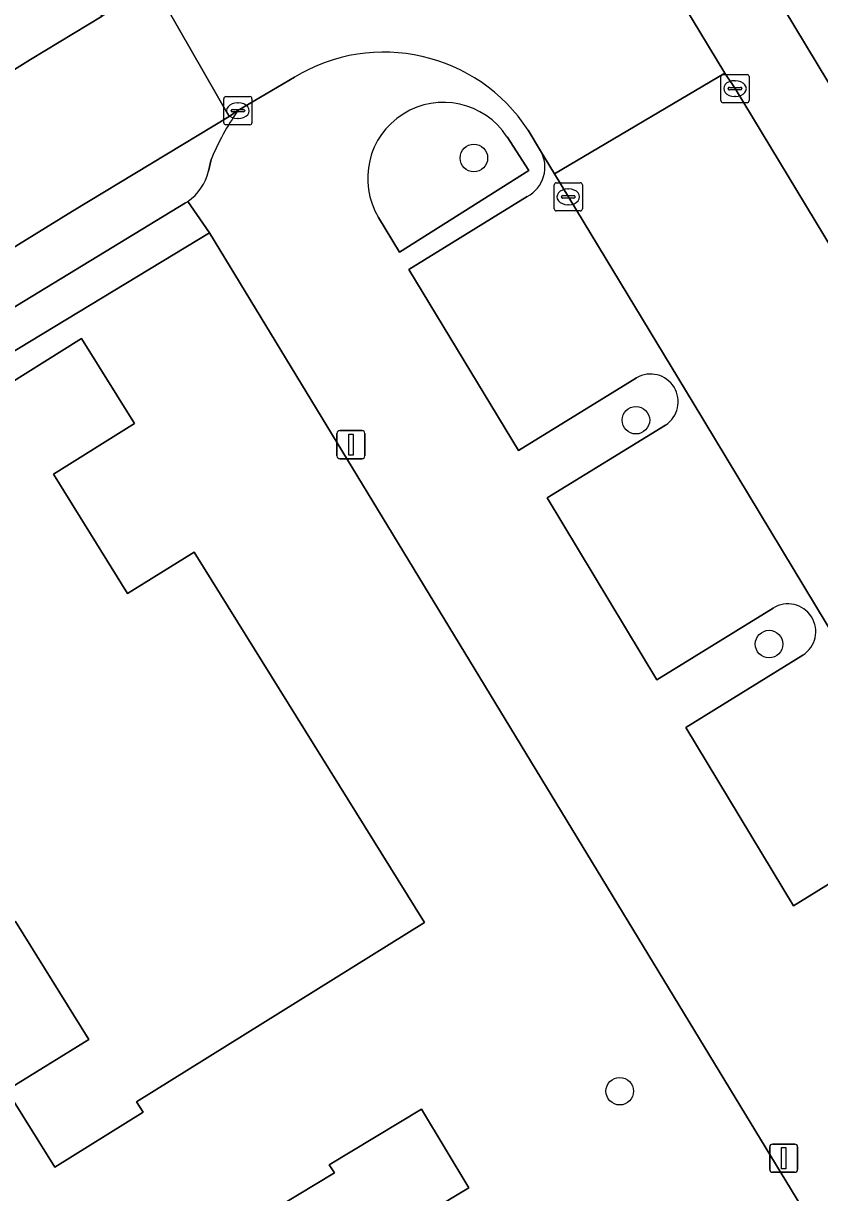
# Model space of a CAD drawing. Extents: x 159888 to 160761, y 384031 to 384750.
# Drawn here: x 160315.07 to 160343.33, y 384559.06 to 384600.57 of the extents above; entities that cross this region are included whole.
import ezdxf

# ---------------------------------------------------------------- set-up
doc = ezdxf.new("R2010")
doc.units = 0
for name, color, linetype in [('IMGEO_Boom', 7, 'Continuous'), ('IMGEO_Erf', 7, 'Continuous'), ('IMGEO_Groenvoorziening', 7, 'Continuous'), ('IMGEO_Kolk', 7, 'Continuous'), ('IMGEO_Lichtmast', 7, 'Continuous'), ('IMGEO_Pand', 7, 'Continuous'), ('IMGEO_Parkeervlak_open', 7, 'Continuous'), ('IMGEO_Rijbaan_lokaal_open', 7, 'Continuous'), ('IMGEO_Voetpad_open', 7, 'Continuous')]:
    doc.layers.add(name, color=color, linetype=linetype)

msp = doc.modelspace()

# ---------------------------------------------------------------- linework, layer by layer
at = {"layer": 'IMGEO_Boom'}
for centre in [(160331.056, 384595.788), (160336.807, 384586.479), (160341.532, 384578.531), (160336.233, 384562.658)]:
    msp.add_circle(centre, 0.489, dxfattribs=at)
at = {"layer": 'IMGEO_Erf'}
for points in [[(160365.594, 384569.857), (160362.384, 384575.21), (160359.174, 384580.564), (160355.965, 384585.916), (160352.755, 384591.269), (160349.544, 384596.624), (160346.334, 384601.977), (160344.717, 384604.674), (160344.098, 384604.301), (160342.498, 384606.954), (160340.947, 384609.527), (160341.551, 384609.892), (160339.88, 384612.664), (160336.657, 384618.009), (160333.34, 384623.511), (160333.197, 384623.748), (160332.498, 384623.327), (160331.061, 384625.711), (160331.76, 384626.133), (160330.122, 384628.85), (160326.591, 384626.72), (160327.382, 384625.41), (160378.5, 384540.702)], [(160319.542, 384508.13), (160316.945, 384509.788), (160312.792, 384512.44), (160308.453, 384515.211), (160305.323, 384517.21), (160305.536, 384517.336), (160314.963, 384522.891), (160315.047, 384522.75), (160351.321, 384544.339), (160351.185, 384544.563), (160321.668, 384593.133), (160272.471, 384563.329), (160274.134, 384560.43)]]:
    msp.add_lwpolyline(points, dxfattribs=at)
for points in [[(160316.186, 384559.96), (160314.486, 384562.691), (160317.39, 384564.499), (160314.783, 384568.688), (160312.576, 384567.314), (160304.234, 384580.718), (160314.191, 384586.915), (160313.907, 384587.372), (160317.134, 384589.381), (160319.014, 384586.361), (160316.131, 384584.568), (160318.768, 384580.33), (160321.124, 384581.796), (160329.306, 384568.649), (160319.083, 384562.286), (160319.318, 384561.909)], [(160326.566, 384541.373), (160324.264, 384539.981), (160316.023, 384553.661), (160326.115, 384559.762), (160325.925, 384560.049), (160329.197, 384562.016), (160330.879, 384559.232), (160328.144, 384557.588), (160330.668, 384553.39), (160333.009, 384554.751), (160341.223, 384541.118), (160328.309, 384533.294), (160328.148, 384533.56), (160330.449, 384534.95)]]:
    msp.add_lwpolyline(points, close=True, dxfattribs=at)
at = {"layer": 'IMGEO_Groenvoorziening'}
msp.add_lwpolyline([(160327.677, 384593.676), (160328.422, 384592.45), (160333.009, 384595.348), (160332.232, 384596.541)], dxfattribs=at)
msp.add_arc((160329.977, 384595.072), 2.691, 33.086, 211.2521, dxfattribs=at)
at = {"layer": 'IMGEO_Kolk'}
for p, q in [((160339.825, 384597.826), (160339.825, 384598.678)), ((160339.9, 384598.752), (160340.752, 384598.752)), ((160340.313, 384598.532), (160340.338, 384598.532)), ((160340.826, 384598.678), (160340.826, 384597.826)), ((160340.084, 384598.246), (160340.084, 384598.258)), ((160340.522, 384598.209), (160340.124, 384598.209)), ((160340.127, 384598.295), (160340.525, 384598.295)), ((160340.568, 384598.258), (160340.568, 384598.246)), ((160322.18, 384597.042), (160322.18, 384597.894)), ((160322.255, 384597.968), (160323.107, 384597.968)), ((160322.668, 384597.748), (160322.693, 384597.748)), ((160323.181, 384597.894), (160323.181, 384597.042)), ((160340.752, 384597.752), (160339.9, 384597.752)), ((160340.336, 384597.972), (160340.311, 384597.972)), ((160322.439, 384597.462), (160322.439, 384597.474)), ((160322.877, 384597.425), (160322.479, 384597.425)), ((160322.482, 384597.511), (160322.88, 384597.511)), ((160322.691, 384597.188), (160322.666, 384597.188)), ((160322.923, 384597.474), (160322.923, 384597.462)), ((160323.107, 384596.968), (160322.255, 384596.968)), ((160333.905, 384593.983), (160333.905, 384594.835)), ((160333.98, 384594.909), (160334.832, 384594.909)), ((160334.393, 384594.689), (160334.418, 384594.689)), ((160334.906, 384594.835), (160334.906, 384593.983)), ((160334.164, 384594.403), (160334.164, 384594.415)), ((160334.602, 384594.366), (160334.204, 384594.366)), ((160334.207, 384594.452), (160334.605, 384594.452)), ((160334.648, 384594.415), (160334.648, 384594.403)), ((160334.832, 384593.909), (160333.98, 384593.909)), ((160334.416, 384594.129), (160334.391, 384594.129))]:
    msp.add_line(p, q, dxfattribs=at)
for points in [[(160339.825, 384597.826), (160339.825, 384598.678)], [(160339.9, 384598.752), (160340.752, 384598.752)], [(160340.826, 384598.678), (160340.826, 384597.826)], [(160322.18, 384597.042), (160322.18, 384597.894)], [(160322.255, 384597.968), (160323.107, 384597.968)], [(160323.181, 384597.894), (160323.181, 384597.042)], [(160340.752, 384597.752), (160339.9, 384597.752)], [(160323.107, 384596.968), (160322.255, 384596.968)], [(160333.905, 384593.983), (160333.905, 384594.835)], [(160333.98, 384594.909), (160334.832, 384594.909)], [(160334.906, 384594.835), (160334.906, 384593.983)], [(160334.832, 384593.909), (160333.98, 384593.909)]]:
    msp.add_lwpolyline(points, dxfattribs=at)
for centre, radius, start, end in [((160339.902, 384598.676), 0.0765, 91.552, 178.448), ((160339.902, 384598.676), 0.0765, 91.552, 178.448), ((160340.75, 384598.676), 0.0765, 1.552, 88.448), ((160340.75, 384598.676), 0.0765, 1.552, 88.448), ((160340.124, 384598.255), 0.0403, 85.8775, 175.7526), ((160340.121, 384598.245), 0.0366, 178.938, 274.7102), ((160340.525, 384598.252), 0.043, 264.8664, 352.4533), ((160340.529, 384598.257), 0.0386, 1.7309, 96.639), ((160322.257, 384597.892), 0.0765, 91.552, 178.448), ((160322.257, 384597.892), 0.0765, 91.552, 178.448), ((160323.105, 384597.892), 0.0765, 1.552, 88.448), ((160323.105, 384597.892), 0.0765, 1.552, 88.448), ((160339.902, 384597.828), 0.0765, 181.552, 268.448), ((160339.902, 384597.828), 0.0765, 181.552, 268.448), ((160340.75, 384597.828), 0.0765, 271.552, 358.448), ((160340.75, 384597.828), 0.0765, 271.552, 358.448), ((160322.479, 384597.471), 0.0403, 85.8775, 175.7526), ((160322.476, 384597.461), 0.0366, 178.938, 274.7102), ((160322.88, 384597.468), 0.043, 264.8664, 352.4533), ((160322.884, 384597.473), 0.0386, 1.7309, 96.639), ((160322.257, 384597.044), 0.0765, 181.552, 268.448), ((160322.257, 384597.044), 0.0765, 181.552, 268.448), ((160323.105, 384597.044), 0.0765, 271.552, 358.448), ((160323.105, 384597.044), 0.0765, 271.552, 358.448), ((160333.982, 384594.833), 0.0765, 91.552, 178.448), ((160333.982, 384594.833), 0.0765, 91.552, 178.448), ((160334.83, 384594.833), 0.0765, 1.552, 88.448), ((160334.83, 384594.833), 0.0765, 1.552, 88.448), ((160334.204, 384594.412), 0.0403, 85.8775, 175.7526), ((160334.201, 384594.402), 0.0366, 178.938, 274.7102), ((160334.605, 384594.409), 0.043, 264.8664, 352.4533), ((160334.609, 384594.414), 0.0386, 1.7309, 96.639), ((160333.982, 384593.985), 0.0765, 181.552, 268.448), ((160333.982, 384593.985), 0.0765, 181.552, 268.448), ((160334.83, 384593.985), 0.0765, 271.552, 358.448), ((160334.83, 384593.985), 0.0765, 271.552, 358.448)]:
    msp.add_arc(centre, radius, start, end, dxfattribs=at)
for centre, major_axis, ratio, start_param, end_param in [((160340.312, 384598.252), (-0.387, 0.002), 0.722429, 4.712389, 7.853982), ((160340.337, 384598.252), (-0.39, 0.002), 0.717154, 1.570796, 4.712389), ((160322.667, 384597.468), (-0.387, 0.002), 0.722429, 4.712389, 7.853982), ((160322.692, 384597.468), (-0.39, 0.002), 0.717154, 1.570796, 4.712389), ((160334.392, 384594.409), (-0.387, 0.002), 0.722429, 4.712389, 7.853982), ((160334.417, 384594.409), (-0.39, 0.002), 0.717154, 1.570796, 4.712389)]:
    msp.add_ellipse(centre, major_axis=major_axis, ratio=ratio, start_param=start_param, end_param=end_param, dxfattribs=at)
at = {"layer": 'IMGEO_Lichtmast'}
for p, q in [((160326.198, 384585.212), (160326.198, 384586.012)), ((160326.198, 384586.012), (160326.198, 384585.212)), ((160326.298, 384586.112), (160327.088, 384586.112)), ((160327.088, 384586.112), (160326.298, 384586.112)), ((160327.188, 384586.012), (160327.188, 384585.212)), ((160327.188, 384585.212), (160327.188, 384586.012)), ((160327.088, 384585.112), (160326.298, 384585.112)), ((160326.298, 384585.112), (160327.088, 384585.112)), ((160341.555, 384559.879), (160341.555, 384560.679)), ((160341.555, 384560.679), (160341.555, 384559.879)), ((160341.655, 384560.779), (160342.445, 384560.779)), ((160342.445, 384560.779), (160341.655, 384560.779)), ((160342.545, 384560.679), (160342.545, 384559.879)), ((160342.545, 384559.879), (160342.545, 384560.679)), ((160342.445, 384559.779), (160341.655, 384559.779)), ((160341.655, 384559.779), (160342.445, 384559.779))]:
    msp.add_line(p, q, dxfattribs=at)
for points in [[(160326.618, 384585.987), (160326.768, 384585.987), (160326.768, 384585.237), (160326.618, 384585.237), (160326.618, 384585.987)], [(160341.975, 384560.654), (160342.125, 384560.654), (160342.125, 384559.904), (160341.975, 384559.904), (160341.975, 384560.654)]]:
    msp.add_lwpolyline(points, dxfattribs=at)
for centre, start, end in [((160326.298, 384586.012), 90, 180), ((160326.298, 384586.012), 90, 180), ((160327.088, 384586.012), 0, 90), ((160327.088, 384586.012), 360, 90), ((160326.298, 384585.212), 180, 270), ((160326.298, 384585.212), 180, 270), ((160327.088, 384585.212), 270, 0), ((160327.088, 384585.212), 270, 0), ((160341.655, 384560.679), 90, 180), ((160341.655, 384560.679), 90, 180), ((160342.445, 384560.679), 0, 90), ((160342.445, 384560.679), 360, 90), ((160341.655, 384559.879), 180, 270), ((160341.655, 384559.879), 180, 270), ((160342.445, 384559.879), 270, 0), ((160342.445, 384559.879), 270, 0)]:
    msp.add_arc(centre, 0.1, start, end, dxfattribs=at)
at = {"layer": 'IMGEO_Pand'}
for points in [[(160316.186, 384559.96), (160319.318, 384561.909), (160319.083, 384562.286), (160329.306, 384568.649), (160321.124, 384581.796), (160318.768, 384580.33), (160316.131, 384584.568), (160319.014, 384586.361), (160317.134, 384589.381), (160313.907, 384587.372), (160314.191, 384586.915), (160304.234, 384580.718), (160312.576, 384567.314), (160314.783, 384568.688), (160317.39, 384564.499), (160314.486, 384562.691)], [(160328.309, 384533.294), (160341.223, 384541.118), (160333.009, 384554.751), (160330.668, 384553.39), (160328.144, 384557.588), (160330.879, 384559.232), (160329.197, 384562.016), (160325.925, 384560.049), (160326.115, 384559.762), (160316.023, 384553.661), (160324.264, 384539.981), (160326.566, 384541.373), (160330.449, 384534.95), (160328.148, 384533.56)]]:
    msp.add_lwpolyline(points, close=True, dxfattribs=at)
at = {"layer": 'IMGEO_Parkeervlak_open'}
for points in [[(160322.681, 384597.469), (160322.37, 384597.264), (160316.811, 384593.902), (160303.448, 384585.656)], [(160333.917, 384595.23), (160333.422, 384596.048)], [(160321.637, 384595.32), (160321.736, 384595.74)], [(160357.029, 384556.009), (160353.913, 384562.344), (160347.907, 384572.079), (160338.841, 384587.096), (160333.917, 384595.23)], [(160332.952, 384594.422), (160328.75, 384591.83), (160332.637, 384585.403), (160336.83, 384587.989)], [(160306.772, 384585.64), (160320.821, 384594.195)], [(160337.86, 384586.309), (160333.655, 384583.72), (160337.555, 384577.268), (160341.675, 384579.809)], [(160342.733, 384578.14), (160338.577, 384575.576), (160342.404, 384569.244), (160346.493, 384571.766)]]:
    msp.add_lwpolyline(points, dxfattribs=at)
for centre, radius, start, end in [((160330.014, 384592.338), 8.95, 145.0209, 157.6607), ((160332.405, 384595.461), 1.174, 297.7706, 29.9852), ((160319.891, 384595.729), 1.793, 304.3939, 346.83), ((160320.261, 384595.146), 1.104, 300.4774, 305.6189), ((160337.319, 384587.133), 0.986, 303.2642, 119.7603), ((160342.202, 384578.973), 0.988, 302.5404, 122.2019)]:
    msp.add_arc(centre, radius, start, end, dxfattribs=at)
at = {"layer": 'IMGEO_Rijbaan_lokaal_open'}
for points in [[(160332.983, 384596.774), (160333.422, 384596.048), (160333.917, 384595.23), (160339.964, 384598.8), (160328.88, 384617.141), (160328.781, 384617.284), (160322.819, 384613.753), (160323.079, 384613.42), (160324.207, 384611.436)], [(160321.951, 384603.293), (160320.072, 384602.167), (160319.7, 384601.934), (160322.37, 384597.264), (160322.681, 384597.469), (160324.69, 384598.655)], [(160365.031, 384554.673), (160363.537, 384557.75), (160358.601, 384567.882), (160357.819, 384569.337), (160353.575, 384576.372), (160348.814, 384584.217), (160340.324, 384598.252), (160339.964, 384598.8), (160333.917, 384595.23), (160338.841, 384587.096), (160347.907, 384572.079), (160353.913, 384562.344), (160357.029, 384556.009), (160357.37, 384555.288), (160358.288, 384553.023), (160359.37, 384549.992), (160360.299, 384546.003), (160360.9, 384542.73), (160361.069, 384541.808), (160361.78, 384537.571), (160363.175, 384514.863), (160363.478, 384506.755), (160363.686, 384500)]]:
    msp.add_lwpolyline(points, dxfattribs=at)
msp.add_lwpolyline([(160242.452, 384554.96), (160245.48, 384550.279), (160262.023, 384560.378), (160264.233, 384561.732), (160267.235, 384563.57), (160271.062, 384565.914), (160271.557, 384566.217), (160283.369, 384573.452), (160302.902, 384585.319), (160303.448, 384585.656), (160316.811, 384593.902), (160322.37, 384597.264), (160319.7, 384601.934), (160317.864, 384600.824), (160315.326, 384599.29), (160314.113, 384598.543), (160302.345, 384591.293), (160284.124, 384580.182), (160267.279, 384569.999), (160250.599, 384559.732)], close=True, dxfattribs=at)
msp.add_arc((160327.867, 384593.439), 6.107, 33.0952, 121.3458, dxfattribs=at)
at = {"layer": 'IMGEO_Voetpad_open'}
for points in [[(160298.109, 384667.759), (160306.181, 384654.411), (160307.199, 384652.736), (160310.692, 384646.906), (160320.969, 384630.093), (160324.715, 384623.983), (160324.799, 384623.845), (160328.781, 384617.284), (160328.88, 384617.141), (160339.964, 384598.8), (160340.324, 384598.252), (160348.814, 384584.217), (160353.575, 384576.372), (160357.819, 384569.337), (160358.601, 384567.882), (160363.537, 384557.75), (160365.031, 384554.673)], [(160378.5, 384540.702), (160327.382, 384625.41), (160326.591, 384626.72), (160325.907, 384627.855), (160326.852, 384628.447), (160325.759, 384630.237), (160321.118, 384637.836), (160319.784, 384640.021), (160314.471, 384648.719), (160313.133, 384650.91), (160312.719, 384651.588), (160309.591, 384656.709), (160306.013, 384662.568), (160304.678, 384664.753), (160304.243, 384665.466)], [(160314.113, 384598.543), (160315.326, 384599.29), (160317.864, 384600.824), (160314.349, 384605.388), (160312.059, 384603.995), (160239.027, 384559.29), (160242.452, 384554.96), (160250.599, 384559.732)], [(160324.69, 384598.655), (160322.681, 384597.469)], [(160333.422, 384596.048), (160332.983, 384596.774)], [(160332.232, 384596.541), (160333.009, 384595.348), (160328.422, 384592.45)], [(160321.736, 384595.74), (160321.637, 384595.32)], [(160320.904, 384594.249), (160321.436, 384593.472), (160321.668, 384593.133), (160351.185, 384544.563), (160359.37, 384549.992), (160358.288, 384553.023), (160357.37, 384555.288), (160357.029, 384556.009)], [(160321.668, 384593.133), (160321.436, 384593.472), (160320.904, 384594.249)], [(160336.83, 384587.989), (160332.637, 384585.403), (160328.75, 384591.83), (160332.952, 384594.422)], [(160320.821, 384594.195), (160306.772, 384585.64)], [(160328.422, 384592.45), (160327.677, 384593.676)], [(160271.557, 384566.217), (160271.062, 384565.914), (160272.471, 384563.329), (160321.668, 384593.133)], [(160341.675, 384579.809), (160337.555, 384577.268), (160333.655, 384583.72), (160337.86, 384586.309)], [(160338.577, 384575.576), (160342.733, 384578.14)], [(160346.493, 384571.766), (160342.404, 384569.244), (160338.577, 384575.576)]]:
    msp.add_lwpolyline(points, dxfattribs=at)
for centre, radius, start, end in [((160327.867, 384593.439), 6.107, 33.0952, 121.3458), ((160329.977, 384595.072), 2.691, 33.086, 211.2521), ((160330.014, 384592.338), 8.95, 145.0209, 157.6607), ((160332.405, 384595.461), 1.174, 297.7706, 29.9852), ((160319.891, 384595.729), 1.793, 304.3939, 346.83), ((160320.261, 384595.146), 1.104, 300.4774, 305.6189), ((160337.319, 384587.133), 0.986, 303.2642, 119.7603), ((160342.202, 384578.973), 0.988, 302.5404, 122.2019)]:
    msp.add_arc(centre, radius, start, end, dxfattribs=at)

doc.saveas('drawing.dxf')
